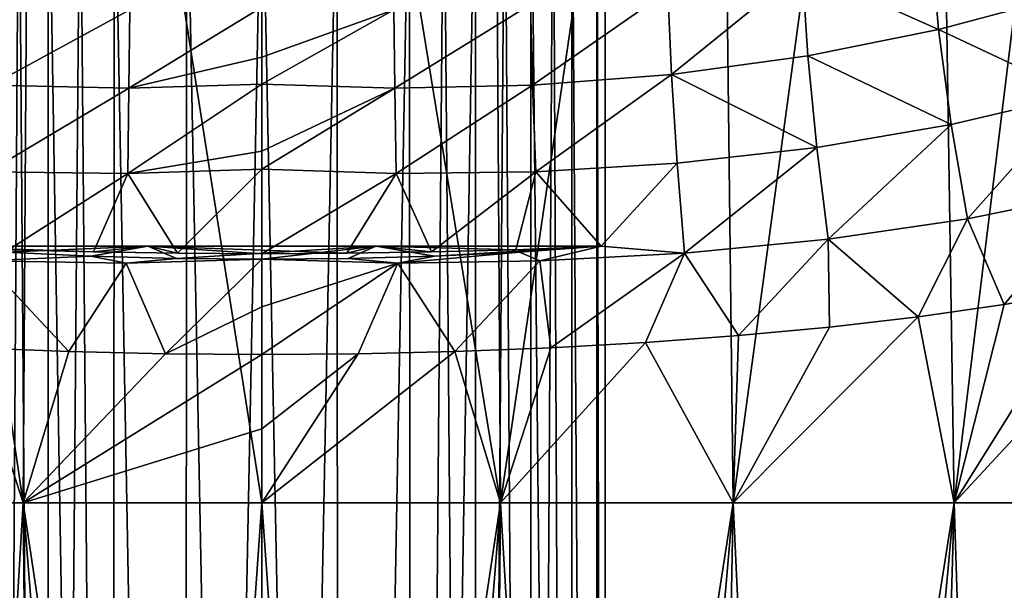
# Model space of a CAD drawing. Header units: metres. Extents: x -109 to 109, y -917 to 389.
# Tile 615 of 656: x -4 to 13, y -43 to -33. Entities that reach past the tile are written whole.
import ezdxf

# ---------------------------------------------------------------- set-up
doc = ezdxf.new("R2010")
doc.units = ezdxf.units.M
doc.layers.add('solid_24503124_XXX_01_SW0001', color=7, linetype='CONTINUOUS')
doc.layers.add('solid_24503124_XXX_01_SW0001_01', color=7, linetype='CONTINUOUS')

msp = doc.modelspace()

# ---------------------------------------------------------------- linework, layer by layer
at = {"layer": 'solid_24503124_XXX_01_SW0001'}
for points in [[(-7.933519, -15.608111, 27.024061), (-8.232695, -41.158623, 25.337629), (-4.167658, -41.158623, 26.313557)], [(-4.007536, -15.608111, 27.877954), (-7.933519, -15.608111, 27.024061), (-4.167658, -41.158623, 26.313557)], [(-4.007536, -15.608111, 27.877954), (-4.167658, -41.158623, 26.313557), (0, -41.158623, 26.64156)], [(-4.007536, -15.608111, 27.877954), (0, -41.158623, 26.64156), (0, -15.608111, 28.164528)], [(4.167658, -41.158623, 26.313557), (0, -15.608111, 28.164528), (0, -41.158623, 26.64156)], [(4.167658, -41.158623, 26.313557), (4.007536, -15.608111, 27.877954), (0, -15.608111, 28.164528)], [(-4.243681, -28.827967, -99.2584), (-4.690971, -97, -99.759041), (-3.740923, -97, -98.808998)], [(-4.243666, -28.827971, -107.741615), (-3.740923, -97, -108.191002), (-4.690971, -97, -107.240959)], [(-3.733536, -28.92383, -98.803116), (-4.243681, -28.827967, -99.2584), (-3.740923, -97, -98.808998)], [(-4.243666, -28.827971, -107.741615), (-3.73352, -28.923834, -108.196892), (-3.740923, -97, -108.191002)], [(-3.733536, -28.92383, -98.803116), (-3.740923, -97, -98.808998), (-2.603291, -97, -98.094177)], [(-3.73352, -28.923834, -108.196892), (-3.176704, -29.014256, -108.590042), (-3.740923, -97, -108.191002)], [(-3.176704, -29.014256, -108.590042), (-2.603291, -97, -108.905823), (-3.740923, -97, -108.191002)], [(-3.17672, -29.014252, -98.409966), (-3.733536, -28.92383, -98.803116), (-2.603291, -97, -98.094177)], [(-2.582238, -29.094414, -98.084091), (-3.17672, -29.014252, -98.409966), (-2.603291, -97, -98.094177)], [(-3.176704, -29.014256, -108.590042), (-2.582221, -29.094416, -108.915916), (-2.603291, -97, -108.905823)], [(-2.582238, -29.094414, -98.084091), (-2.603291, -97, -98.094177), (-1.335119, -97, -97.650429)], [(-2.582221, -29.094416, -108.915916), (-1.335119, -97, -109.349571), (-2.603291, -97, -108.905823)], [(-1.315703, -29.209681, -97.646034), (-2.582238, -29.094414, -98.084091), (-1.335119, -97, -97.650429)], [(-2.582221, -29.094416, -108.915916), (-1.315693, -29.209682, -109.353966), (-1.335119, -97, -109.349571)], [(-1.315703, -29.209681, -97.646034), (-1.335119, -97, -97.650429), (0, -97, -97.5)], [(-1.315693, -29.209682, -109.353966), (0, -29.25, -109.5), (-1.335119, -97, -109.349571)], [(-1.315703, -29.209681, -97.646034), (0, -97, -97.5), (0, -29.25, -97.5)], [(-4.730947, -33.85994, -27.878805), (-4.69577, -32.452091, -28.886902), (-2.308416, -32.542122, -29.207911)], [(-2.322604, -33.911098, -28.213572), (0, -32.496094, -29.373417), (0, -33.369713, -28.684889)], [(-2.322604, -33.911098, -28.213572), (-2.308416, -32.542122, -29.207911), (0, -32.496094, -29.373417)], [(-2.322604, -33.911098, -28.213572), (-4.730947, -33.85994, -27.878805), (-2.308416, -32.542122, -29.207911)], [(-2.322604, -33.911098, -28.213572), (0, -33.369713, -28.684889), (0, -33.841507, -28.371489)], [(-2.322604, -33.911098, -28.213572), (-4.784123, -35.372757, -27.121729), (-4.730947, -33.85994, -27.878805)], [(-2.343819, -35.403389, -27.460943), (0, -33.841507, -28.371489), (0, -35.013988, -27.739693)], [(-2.322604, -33.911098, -28.213572), (0, -33.841507, -28.371489), (-2.343819, -35.403389, -27.460943)], [(-2.322604, -33.911098, -28.213572), (-2.343819, -35.403389, -27.460943), (-4.784123, -35.372757, -27.121729)], [(2.322604, -33.911098, -28.213572), (2.343819, -35.403389, -27.460943), (0, -35.329342, -27.601755)], [(0, -35.013988, -27.739693), (2.322604, -33.911098, -28.213572), (0, -35.329342, -27.601755)], [(-2.343819, -35.403389, -27.460943), (0, -35.013988, -27.739693), (0, -35.329342, -27.601755)], [(-4.784123, -35.372757, -27.121729), (-2.343819, -35.403389, -27.460943), (-4.428856, -36.734383, -26.748833)], [(-2.343819, -35.403389, -27.460943), (-2.943653, -36.772217, -26.95273), (-4.428856, -36.734383, -26.748833)], [(-2.343819, -35.403389, -27.460943), (-1.474015, -36.794758, -27.072903), (-2.943653, -36.772217, -26.95273)], [(-2.343819, -35.403389, -27.460943), (0, -35.329342, -27.601755), (-1.474015, -36.794758, -27.072903)], [(-1.474015, -36.794758, -27.072903), (0, -35.329342, -27.601755), (0, -36.803616, -27.113001)], [(0, -35.329342, -27.601755), (2.343819, -35.403389, -27.460943), (0, -36.803616, -27.113001)], [(2.343819, -35.403389, -27.460943), (1.483828, -36.794647, -27.072367), (0, -36.803616, -27.113001)], [(-2.943653, -36.772217, -26.95273), (-5.928115, -36.673164, -26.456987), (-4.428856, -36.734383, -26.748833)], [(-1.990339, -36.673164, -27.039846), (-5.928115, -36.673164, -26.456987), (-2.943653, -36.772217, -26.95273)], [(-1.990339, -36.673164, -27.039846), (-4.47077, -36.777325, -26.730759), (-5.928115, -36.673164, -26.456987)], [(-4.47077, -36.777325, -26.730759), (-2.985526, -36.84621, -26.929825), (-4.855426, -36.92926, -26.624821)], [(-1.990339, -36.673164, -27.039846), (-2.985526, -36.84621, -26.929825), (-4.47077, -36.777325, -26.730759)], [(-1.990339, -36.673164, -27.039846), (-1.489418, -36.885719, -27.049685), (-2.985526, -36.84621, -26.929825)], [(-1.990339, -36.673164, -27.039846), (-2.943653, -36.772217, -26.95273), (-1.474015, -36.794758, -27.072903)], [(-1.990339, -36.673164, -27.039846), (-1.474015, -36.794758, -27.072903), (0, -36.803616, -27.113001)], [(1.990339, -36.673164, -27.039846), (-1.489418, -36.885719, -27.049685), (-1.990339, -36.673164, -27.039846)], [(1.990339, -36.673164, -27.039846), (0, -36.901752, -27.088974), (-1.489418, -36.885719, -27.049685)], [(1.990339, -36.673164, -27.039846), (1.505474, -36.885399, -27.04883), (0, -36.901752, -27.088974)], [(-4.855426, -36.92926, -26.624821), (-3.370145, -38.512981, -26.622789), (-5.047804, -38.448174, -26.360949)], [(-2.985526, -36.84621, -26.929825), (-2.37287, -36.968361, -26.964306), (-4.855426, -36.92926, -26.624821)], [(-2.37287, -36.968361, -26.964306), (-3.370145, -38.512981, -26.622789), (-4.855426, -36.92926, -26.624821)], [(-2.37287, -36.968361, -26.964306), (-1.683262, -38.55101, -26.779678), (-3.370145, -38.512981, -26.622789)], [(-2.985526, -36.84621, -26.929825), (-1.489418, -36.885719, -27.049685), (-2.37287, -36.968361, -26.964306)], [(-1.489418, -36.885719, -27.049685), (0, -36.901752, -27.088974), (-2.37287, -36.968361, -26.964306)], [(-2.37287, -36.968361, -26.964306), (0, -36.901752, -27.088974), (-1.683262, -38.55101, -26.779678)], [(-5.047804, -38.448174, -26.360949), (-4.167658, -41.158623, -26.313557), (-8.232695, -41.158623, -25.337629)], [(-5.047804, -38.448174, -26.360949), (-3.370145, -38.512981, -26.622789), (-4.167658, -41.158623, -26.313557)], [(-3.370145, -38.512981, -26.622789), (-1.683262, -38.55101, -26.779678), (-4.167658, -41.158623, -26.313557)], [(-1.683262, -38.55101, -26.779678), (0, -38.564228, -26.831581), (-4.167658, -41.158623, -26.313557)], [(-4.167658, -41.158623, -26.313557), (0, -39.861496, -26.737566), (0, -41.158623, -26.64156)], [(-3.904075, -68.961235, 23.395887), (-4.167658, -41.158623, 26.313557), (-8.232695, -41.158623, 25.337629)], [(-5.822765, -68.961235, 22.99358), (-3.904075, -68.961235, 23.395887), (-8.232695, -41.158623, 25.337629)], [(-5.822765, -68.961235, -22.99358), (-8.232695, -41.158623, -25.337629), (-4.167658, -41.158623, -26.313557)], [(-3.904075, -68.961235, -23.395887), (-5.822765, -68.961235, -22.99358), (-4.167658, -41.158623, -26.313557)], [(0, -68.961235, 23.719387), (0, -41.158623, 26.64156), (-4.167658, -41.158623, 26.313557)], [(-1.958724, -68.961235, -23.638374), (-4.167658, -41.158623, -26.313557), (0, -41.158623, -26.64156)], [(-1.958724, -68.961235, 23.638374), (0, -68.961235, 23.719387), (-4.167658, -41.158623, 26.313557)], [(-3.904075, -68.961235, 23.395887), (-1.958724, -68.961235, 23.638374), (-4.167658, -41.158623, 26.313557)], [(-1.958724, -68.961235, -23.638374), (-3.904075, -68.961235, -23.395887), (-4.167658, -41.158623, -26.313557)], [(0, -68.961235, -23.719387), (-1.958724, -68.961235, -23.638374), (0, -41.158623, -26.64156)], [(1.958724, -68.961235, 23.638374), (4.167658, -41.158623, 26.313557), (0, -41.158623, 26.64156)], [(0, -68.961235, 23.719387), (1.958724, -68.961235, 23.638374), (0, -41.158623, 26.64156)]]:
    msp.add_3dface(points, dxfattribs=at)
at = {"layer": 'solid_24503124_XXX_01_SW0001_01'}
for points in [[(4.167658, -41.158623, 26.313557), (7.933519, -15.608111, 27.024061), (4.007536, -15.608111, 27.877954)], [(4.167658, -41.158623, 26.313557), (8.232695, -41.158623, 25.337629), (7.933519, -15.608111, 27.024061)], [(8.232695, -41.158623, 25.337629), (11.698054, -15.608111, 25.62023), (7.933519, -15.608111, 27.024061)], [(8.232695, -41.158623, 25.337629), (12.095015, -41.158623, 23.737803), (11.698054, -15.608111, 25.62023)], [(12.095015, -41.158623, 23.737803), (15.224534, -15.608111, 23.695024), (11.698054, -15.608111, 25.62023)], [(12.095015, -41.158623, 23.737803), (15.659515, -41.158623, 21.553474), (15.224534, -15.608111, 23.695024)], [(5.854129, -28.441486, -102.18502), (5.417074, -28.559093, -100.920212), (5.849559, -97, -102.164841)], [(5.417086, -28.559092, -106.079765), (5.854136, -28.441484, -104.814949), (5.849559, -97, -104.835159)], [(5.854136, -28.441484, -104.814949), (6, -97, -103.5), (5.849559, -97, -104.835159)], [(5.854129, -28.441486, -102.18502), (5.849559, -97, -102.164841), (6, -97, -103.5)], [(6, -28.400087, -103.499977), (5.854129, -28.441486, -102.18502), (6, -97, -103.5)], [(5.854136, -28.441484, -104.814949), (6, -28.400087, -103.499977), (6, -97, -103.5)], [(5.091619, -28.640488, -106.674179), (5.405798, -97, -106.103333), (4.690971, -97, -107.240959)], [(4.698671, -28.73172, -107.231285), (5.091619, -28.640488, -106.674179), (4.690971, -97, -107.240959)], [(5.091607, -28.640491, -100.325798), (4.698658, -28.731724, -99.7687), (5.405798, -97, -100.896667)], [(5.417074, -28.559093, -100.920212), (5.091607, -28.640491, -100.325798), (5.405798, -97, -100.896667)], [(5.091619, -28.640488, -106.674179), (5.417086, -28.559092, -106.079765), (5.405798, -97, -106.103333)], [(5.417086, -28.559092, -106.079765), (5.849559, -97, -104.835159), (5.405798, -97, -106.103333)], [(5.417074, -28.559093, -100.920212), (5.405798, -97, -100.896667), (5.849559, -97, -102.164841)], [(4.243544, -28.827995, -99.258263), (3.733384, -28.923857, -98.802994), (3.740923, -97, -98.808998)], [(3.733398, -28.923855, -108.196991), (4.243558, -28.827991, -107.741722), (3.740923, -97, -108.191002)], [(4.243558, -28.827991, -107.741722), (4.690971, -97, -107.240959), (3.740923, -97, -108.191002)], [(4.243544, -28.827995, -99.258263), (3.740923, -97, -98.808998), (4.690971, -97, -99.759041)], [(4.698658, -28.731724, -99.7687), (4.243544, -28.827995, -99.258263), (4.690971, -97, -99.759041)], [(4.243558, -28.827991, -107.741722), (4.698671, -28.73172, -107.231285), (4.690971, -97, -107.240959)], [(4.698658, -28.731724, -99.7687), (4.690971, -97, -99.759041), (5.405798, -97, -100.896667)], [(3.176561, -29.014277, -98.409866), (2.582089, -29.094433, -98.084023), (2.603291, -97, -98.094177)], [(2.582104, -29.094431, -108.91597), (3.176576, -29.014275, -108.590126), (2.603291, -97, -108.905823)], [(3.733398, -28.923855, -108.196991), (3.740923, -97, -108.191002), (2.603291, -97, -108.905823)], [(3.176576, -29.014275, -108.590126), (3.733398, -28.923855, -108.196991), (2.603291, -97, -108.905823)], [(3.176561, -29.014277, -98.409866), (2.603291, -97, -98.094177), (3.740923, -97, -98.808998)], [(3.733384, -28.923857, -98.802994), (3.176561, -29.014277, -98.409866), (3.740923, -97, -98.808998)], [(1.315669, -29.209684, -109.353973), (0, -97, -109.5), (0, -29.25, -109.5)], [(1.315669, -29.209684, -109.353973), (1.335119, -97, -109.349571), (0, -97, -109.5)], [(1.31566, -29.209684, -97.646027), (0, -29.25, -97.5), (1.335119, -97, -97.650429)], [(2.582089, -29.094433, -98.084023), (1.31566, -29.209684, -97.646027), (1.335119, -97, -97.650429)], [(1.315669, -29.209684, -109.353973), (2.582104, -29.094431, -108.91597), (1.335119, -97, -109.349571)], [(2.582104, -29.094431, -108.91597), (2.603291, -97, -108.905823), (1.335119, -97, -109.349571)], [(2.582089, -29.094433, -98.084023), (1.335119, -97, -97.650429), (2.603291, -97, -98.094177)], [(-1.335119, -97, -109.349571), (0, -29.25, -109.5), (0, -97, -109.5)], [(0, -29.25, -97.5), (0, -97, -97.5), (1.335119, -97, -97.650429)], [(11.824292, -32.887627, -25.744864), (9.442534, -31.823215, -27.73856), (11.686905, -31.295216, -26.935881)], [(13.972591, -32.310806, -24.712723), (11.824292, -32.887627, -25.744864), (11.686905, -31.295216, -26.935881)], [(7.157797, -33.672451, -27.349903), (7.094196, -32.211849, -28.394415), (9.442534, -31.823215, -27.73856)], [(9.540883, -33.346863, -26.63336), (7.157797, -33.672451, -27.349903), (9.442534, -31.823215, -27.73856)], [(11.824292, -32.887627, -25.744864), (9.540883, -33.346863, -26.63336), (9.442534, -31.823215, -27.73856)], [(4.730947, -33.85994, -27.878805), (4.69577, -32.452091, -28.886902), (7.094196, -32.211849, -28.394415)], [(7.157797, -33.672451, -27.349903), (4.730947, -33.85994, -27.878805), (7.094196, -32.211849, -28.394415)], [(13.972591, -32.310806, -24.712723), (14.256595, -34.027878, -23.660172), (11.824292, -32.887627, -25.744864)], [(0, -33.369713, -28.684889), (0, -32.496094, -29.373417), (2.308416, -32.542122, -29.207911)], [(2.322604, -33.911098, -28.213572), (2.308416, -32.542122, -29.207911), (4.69577, -32.452091, -28.886902)], [(4.730947, -33.85994, -27.878805), (2.322604, -33.911098, -28.213572), (4.69577, -32.452091, -28.886902)], [(0, -33.841507, -28.371489), (0, -33.369713, -28.684889), (2.308416, -32.542122, -29.207911)], [(2.322604, -33.911098, -28.213572), (0, -33.841507, -28.371489), (2.308416, -32.542122, -29.207911)], [(11.824292, -32.887627, -25.744864), (12.041477, -34.546215, -24.812346), (9.540883, -33.346863, -26.63336)], [(11.824292, -32.887627, -25.744864), (14.256595, -34.027878, -23.660172), (12.041477, -34.546215, -24.812346)], [(9.540883, -33.346863, -26.63336), (9.69383, -34.947392, -25.789547), (7.157797, -33.672451, -27.349903)], [(9.540883, -33.346863, -26.63336), (12.041477, -34.546215, -24.812346), (9.69383, -34.947392, -25.789547)], [(7.157797, -33.672451, -27.349903), (4.784123, -35.372757, -27.121729), (4.730947, -33.85994, -27.878805)], [(7.157797, -33.672451, -27.349903), (7.255222, -35.22263, -26.563589), (4.784123, -35.372757, -27.121729)], [(7.157797, -33.672451, -27.349903), (9.69383, -34.947392, -25.789547), (7.255222, -35.22263, -26.563589)], [(0, -35.013988, -27.739693), (0, -33.841507, -28.371489), (2.322604, -33.911098, -28.213572)], [(4.730947, -33.85994, -27.878805), (2.343819, -35.403389, -27.460943), (2.322604, -33.911098, -28.213572)], [(4.730947, -33.85994, -27.878805), (4.784123, -35.372757, -27.121729), (2.343819, -35.403389, -27.460943)], [(12.041477, -34.546215, -24.812346), (14.256595, -34.027878, -23.660172), (12.330637, -36.192745, -24.140076)], [(14.256595, -34.027878, -23.660172), (14.637054, -35.723282, -22.856552), (12.330637, -36.192745, -24.140076)], [(9.69383, -34.947392, -25.789547), (12.041477, -34.546215, -24.812346), (9.896708, -36.549049, -25.210199)], [(12.041477, -34.546215, -24.812346), (12.330637, -36.192745, -24.140076), (9.896708, -36.549049, -25.210199)], [(7.255222, -35.22263, -26.563589), (9.69383, -34.947392, -25.789547), (7.384627, -36.79248, -26.040958)], [(9.69383, -34.947392, -25.789547), (9.896708, -36.549049, -25.210199), (7.384627, -36.79248, -26.040958)], [(4.784123, -35.372757, -27.121729), (7.255222, -35.22263, -26.563589), (5.928115, -36.673164, -26.456987)], [(7.255222, -35.22263, -26.563589), (7.384627, -36.79248, -26.040958), (5.928115, -36.673164, -26.456987)], [(2.343819, -35.403389, -27.460943), (2.963055, -36.771832, -26.950603), (1.483828, -36.794647, -27.072367)], [(2.343819, -35.403389, -27.460943), (4.784123, -35.372757, -27.121729), (2.963055, -36.771832, -26.950603)], [(4.784123, -35.372757, -27.121729), (4.437981, -36.734089, -26.74732), (2.963055, -36.771832, -26.950603)], [(4.784123, -35.372757, -27.121729), (5.928115, -36.673164, -26.456987), (4.437981, -36.734089, -26.74732)], [(14.637054, -35.723282, -22.856552), (12.970224, -37.690121, -23.559492), (12.330637, -36.192745, -24.140076)], [(14.637054, -35.723282, -22.856552), (14.417741, -37.438774, -22.723528), (12.970224, -37.690121, -23.559492)], [(12.330637, -36.192745, -24.140076), (11.468262, -37.904827, -24.309219), (9.896708, -36.549049, -25.210199)], [(12.330637, -36.192745, -24.140076), (12.970224, -37.690121, -23.559492), (11.468262, -37.904827, -24.309219)], [(9.896708, -36.549049, -25.210199), (8.330484, -38.23505, -25.530382), (7.384627, -36.79248, -26.040958)], [(9.896708, -36.549049, -25.210199), (9.919491, -38.085964, -24.967407), (8.330484, -38.23505, -25.530382)], [(9.896708, -36.549049, -25.210199), (11.468262, -37.904827, -24.309219), (9.919491, -38.085964, -24.967407)], [(-1.990339, -36.673164, -27.039846), (0, -36.803616, -27.113001), (1.483828, -36.794647, -27.072367)], [(1.990339, -36.673164, -27.039846), (-1.990339, -36.673164, -27.039846), (1.483828, -36.794647, -27.072367)], [(1.990339, -36.673164, -27.039846), (1.483828, -36.794647, -27.072367), (2.963055, -36.771832, -26.950603)], [(1.990339, -36.673164, -27.039846), (3.0154, -36.845032, -26.92662), (1.505474, -36.885399, -27.04883)], [(1.990339, -36.673164, -27.039846), (2.963055, -36.771832, -26.950603), (4.437981, -36.734089, -26.74732)], [(1.990339, -36.673164, -27.039846), (4.437981, -36.734089, -26.74732), (5.928115, -36.673164, -26.456987)], [(1.990339, -36.673164, -27.039846), (5.928115, -36.673164, -26.456987), (3.0154, -36.845032, -26.92662)], [(2.37287, -36.968361, -26.964306), (3.0154, -36.845032, -26.92662), (4.499389, -36.775879, -26.72611)], [(4.855426, -36.92926, -26.624821), (2.37287, -36.968361, -26.964306), (4.499389, -36.775879, -26.72611)], [(3.0154, -36.845032, -26.92662), (5.928115, -36.673164, -26.456987), (4.499389, -36.775879, -26.72611)], [(4.855426, -36.92926, -26.624821), (4.499389, -36.775879, -26.72611), (5.928115, -36.673164, -26.456987)], [(7.384627, -36.79248, -26.040958), (4.855426, -36.92926, -26.624821), (5.928115, -36.673164, -26.456987)], [(7.384627, -36.79248, -26.040958), (5.047804, -38.448174, -26.360949), (4.855426, -36.92926, -26.624821)], [(7.384627, -36.79248, -26.040958), (6.704377, -38.355602, -25.995895), (5.047804, -38.448174, -26.360949)], [(7.384627, -36.79248, -26.040958), (8.330484, -38.23505, -25.530382), (6.704377, -38.355602, -25.995895)], [(-1.683262, -38.55101, -26.779678), (0, -36.901752, -27.088974), (0, -37.730148, -26.925894)], [(2.37287, -36.968361, -26.964306), (0, -36.901752, -27.088974), (1.505474, -36.885399, -27.04883)], [(0, -37.730148, -26.925894), (0, -36.901752, -27.088974), (2.37287, -36.968361, -26.964306)], [(2.37287, -36.968361, -26.964306), (1.683262, -38.55101, -26.779678), (0, -38.564228, -26.831581)], [(0, -37.730148, -26.925894), (2.37287, -36.968361, -26.964306), (0, -38.564228, -26.831581)], [(2.37287, -36.968361, -26.964306), (1.505474, -36.885399, -27.04883), (3.0154, -36.845032, -26.92662)], [(2.37287, -36.968361, -26.964306), (3.370145, -38.512981, -26.622789), (1.683262, -38.55101, -26.779678)], [(4.855426, -36.92926, -26.624821), (3.370145, -38.512981, -26.622789), (2.37287, -36.968361, -26.964306)], [(4.855426, -36.92926, -26.624821), (5.047804, -38.448174, -26.360949), (3.370145, -38.512981, -26.622789)], [(12.095015, -41.158623, -23.737803), (14.417741, -37.438774, -22.723528), (15.805067, -37.149174, -21.806519)], [(15.659515, -41.158623, -21.553474), (12.095015, -41.158623, -23.737803), (15.805067, -37.149174, -21.806519)], [(12.095015, -41.158623, -23.737803), (12.970224, -37.690121, -23.559492), (14.417741, -37.438774, -22.723528)], [(-1.683262, -38.55101, -26.779678), (0, -37.730148, -26.925894), (0, -38.564228, -26.831581)], [(12.095015, -41.158623, -23.737803), (11.468262, -37.904827, -24.309219), (12.970224, -37.690121, -23.559492)], [(8.232695, -41.158623, -25.337629), (9.919491, -38.085964, -24.967407), (11.468262, -37.904827, -24.309219)], [(12.095015, -41.158623, -23.737803), (8.232695, -41.158623, -25.337629), (11.468262, -37.904827, -24.309219)], [(8.232695, -41.158623, -25.337629), (8.330484, -38.23505, -25.530382), (9.919491, -38.085964, -24.967407)], [(4.167658, -41.158623, -26.313557), (5.047804, -38.448174, -26.360949), (6.704377, -38.355602, -25.995895)], [(8.232695, -41.158623, -25.337629), (4.167658, -41.158623, -26.313557), (6.704377, -38.355602, -25.995895)], [(8.232695, -41.158623, -25.337629), (6.704377, -38.355602, -25.995895), (8.330484, -38.23505, -25.530382)], [(0, -41.158623, -26.64156), (1.683262, -38.55101, -26.779678), (3.370145, -38.512981, -26.622789)], [(4.167658, -41.158623, -26.313557), (0, -41.158623, -26.64156), (3.370145, -38.512981, -26.622789)], [(4.167658, -41.158623, -26.313557), (3.370145, -38.512981, -26.622789), (5.047804, -38.448174, -26.360949)], [(-4.167658, -41.158623, -26.313557), (0, -38.564228, -26.831581), (0, -39.861496, -26.737566)], [(0, -39.861496, -26.737566), (0, -38.564228, -26.831581), (1.683262, -38.55101, -26.779678)], [(0, -41.158623, -26.64156), (0, -39.861496, -26.737566), (1.683262, -38.55101, -26.779678)], [(0, -68.961235, -23.719387), (0, -41.158623, -26.64156), (4.167658, -41.158623, -26.313557)], [(1.958724, -68.961235, -23.638374), (0, -68.961235, -23.719387), (4.167658, -41.158623, -26.313557)], [(3.904075, -68.961235, -23.395887), (1.958724, -68.961235, -23.638374), (4.167658, -41.158623, -26.313557)], [(1.958724, -68.961235, 23.638374), (3.904075, -68.961235, 23.395887), (4.167658, -41.158623, 26.313557)], [(3.904075, -68.961235, -23.395887), (4.167658, -41.158623, -26.313557), (8.232695, -41.158623, -25.337629)], [(5.822765, -68.961235, -22.99358), (3.904075, -68.961235, -23.395887), (8.232695, -41.158623, -25.337629)], [(3.904075, -68.961235, 23.395887), (5.822765, -68.961235, 22.99358), (4.167658, -41.158623, 26.313557)], [(5.822765, -68.961235, 22.99358), (8.232695, -41.158623, 25.337629), (4.167658, -41.158623, 26.313557)], [(7.70167, -68.961235, -22.434206), (5.822765, -68.961235, -22.99358), (8.232695, -41.158623, -25.337629)], [(5.822765, -68.961235, 22.99358), (7.701673, -68.961235, 22.434206), (8.232695, -41.158623, 25.337629)], [(7.70167, -68.961235, -22.434206), (8.232695, -41.158623, -25.337629), (12.095015, -41.158623, -23.737803)], [(9.527952, -68.961235, -21.72159), (7.70167, -68.961235, -22.434206), (12.095015, -41.158623, -23.737803)], [(7.701673, -68.961235, 22.434206), (9.527956, -68.961235, 21.721588), (8.232695, -41.158623, 25.337629)], [(9.527956, -68.961235, 21.721588), (12.095015, -41.158623, 23.737803), (8.232695, -41.158623, 25.337629)], [(11.289166, -68.961235, -20.860586), (9.527952, -68.961235, -21.72159), (12.095015, -41.158623, -23.737803)], [(9.527956, -68.961235, 21.721588), (11.289166, -68.961235, 20.860586), (12.095015, -41.158623, 23.737803)], [(11.289166, -68.961235, -20.860586), (12.095015, -41.158623, -23.737803), (15.659515, -41.158623, -21.553474)], [(12.973293, -68.961235, -19.857065), (11.289166, -68.961235, -20.860586), (15.659515, -41.158623, -21.553474)], [(11.289166, -68.961235, 20.860586), (12.973291, -68.961235, 19.857065), (12.095015, -41.158623, 23.737803)], [(12.973291, -68.961235, 19.857065), (15.659515, -41.158623, 21.553474), (12.095015, -41.158623, 23.737803)]]:
    msp.add_3dface(points, dxfattribs=at)

doc.saveas('drawing.dxf')
